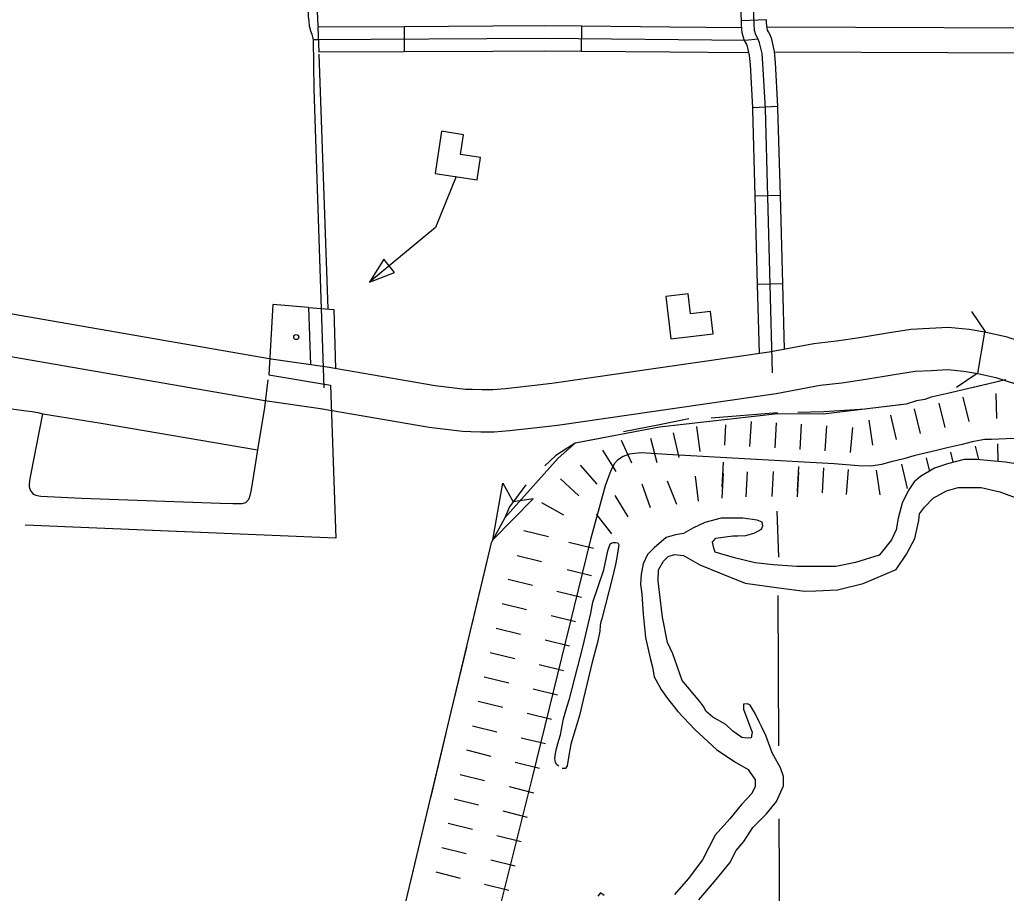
# Model space of a CAD drawing. Extents: x 1164457 to 1439835, y 1590918 to 1773502.
# Drawn here: x 1304504 to 1310389, y 1629674 to 1634886 of the extents above; entities that cross this region are included whole.
import ezdxf

# ---------------------------------------------------------------- set-up
doc = ezdxf.new("R2010")
doc.units = 0
for name, color, linetype in [('Level 10', 7, 'Continuous'), ('Level 15', 7, 'Continuous'), ('Level 29', 7, 'Continuous'), ('Level 32', 7, 'Continuous'), ('Level 33', 7, 'Continuous'), ('Level 34', 7, 'Continuous'), ('Level 35', 7, 'Continuous'), ('Level 37', 7, 'Continuous'), ('Level 43', 7, 'Continuous'), ('Level 45', 7, 'Continuous'), ('Level 46', 7, 'Continuous'), ('Level 5', 7, 'Continuous'), ('Level 58', 7, 'Continuous'), ('Level 6', 7, 'Continuous')]:
    doc.layers.add(name, color=color, linetype=linetype)

msp = doc.modelspace()

# ---------------------------------------------------------------- linework, layer by layer
at = {"layer": 'Level 10'}
for points in [[(1310219.5, 1632775.5), (1310261.6, 1633022), (1310167.4, 1633038.1), (1310042, 1633048.9), (1309931.3, 1633043.2), (1309820.4, 1633038.3), (1309680.9, 1633015.5), (1309512.8, 1632988.4), (1309376.5, 1632968), (1309242.2, 1632952.5), (1308975.2, 1632903.3), (1307679.2, 1632715.5), (1307558.9, 1632700.8), (1307401, 1632683.3), (1307325.5, 1632676.9), (1307260.1, 1632677.3), (1307202.5, 1632679.5), (1307162.6, 1632680.1), (1306982, 1632702.1), (1306337.2, 1632813), (1306004.7, 1632861.4), (1304458.2, 1633129.6)], [(1304416.4, 1632883.1), (1305965.3, 1632614.5), (1306298, 1632566), (1306945.7, 1632454.7), (1307145.6, 1632430.4), (1307195.8, 1632429.6), (1307254.5, 1632427.4), (1307335.3, 1632426.8), (1307425.3, 1632434.5), (1307587.9, 1632452.5), (1307712.3, 1632467.7), (1309015.8, 1632656.5), (1309279.3, 1632705.1), (1309409.3, 1632720.1), (1309551.3, 1632741.3), (1309721, 1632768.8), (1309846, 1632789.2), (1309943.3, 1632793.4), (1310037.7, 1632798.4), (1310135.4, 1632789.9), (1310219.5, 1632775.5)]]:
    msp.add_lwpolyline(points, dxfattribs=at)
at = {"layer": 'Level 15'}
for points in [[(1310795.6, 1632834.4), (1310746, 1632857), (1310645.2, 1632902.3), (1310530.1, 1632948.3), (1310394.6, 1632992.2), (1310261.6, 1633022)], [(1310219.5, 1632775.5), (1310327.6, 1632751.2), (1310445, 1632713.1), (1310547.5, 1632672.1), (1310642.9, 1632629.2), (1310692.1, 1632606.8)]]:
    msp.add_lwpolyline(points, dxfattribs=at)
at = {"layer": 'Level 29'}
for p, q in [((1310327.1, 1632656.5), (1310331.6, 1632506.5)), ((1309987.9, 1632598.9), (1310022.2, 1632452.9)), ((1309987.9, 1632598.9), (1310022.2, 1632452.9)), ((1310129.6, 1632633.3), (1310166.6, 1632487.9)), ((1309840.2, 1632563.9), (1309875.7, 1632418.1)), ((1308866.6, 1632489), (1308858.2, 1632339.2)), ((1309016.4, 1632480.6), (1309008, 1632330.9)), ((1309569.8, 1632496.1), (1309591.6, 1632347.7)), ((1309569.8, 1632496.1), (1309591.6, 1632347.7)), ((1309697.8, 1632526.8), (1309731.5, 1632380.6)), ((1308402, 1632421.3), (1308435.6, 1632275.1)), ((1308541.2, 1632458.4), (1308561.7, 1632309.8)), ((1308715.2, 1632469), (1308708.5, 1632347.6)), ((1309166.1, 1632472.3), (1309157.8, 1632322.5)), ((1309166.1, 1632472.3), (1309157.8, 1632322.5)), ((1309315.9, 1632463.9), (1309307.5, 1632314.2)), ((1309471.2, 1632452.9), (1309459, 1632303.4)), ((1308091.1, 1632378), (1308153.3, 1632241.6)), ((1308267.3, 1632390.1), (1308305.5, 1632245.1)), ((1307980.9, 1632317.5), (1308059.4, 1632189.7)), ((1310056.5, 1632306.8), (1310070.6, 1632246.8)), ((1310203.6, 1632342.6), (1310224.1, 1632262.2)), ((1310336, 1632356.6), (1310339.1, 1632250.6)), ((1308700.1, 1632246.2), (1308691.8, 1632096.5)), ((1309911.1, 1632272.4), (1309928.9, 1632199.5)), ((1307846.8, 1632227.4), (1307947, 1632115.7)), ((1308844.4, 1632188.9), (1308836.1, 1632039.1)), ((1308999.6, 1632191.4), (1308991.3, 1632041.6)), ((1309149.4, 1632221.2), (1309141.1, 1632071.4)), ((1309149.4, 1632188.5), (1309141.1, 1632038.7)), ((1309299.2, 1632212.8), (1309290.8, 1632063)), ((1309446.9, 1632202.3), (1309434.7, 1632052.8)), ((1309613.5, 1632199.3), (1309635.3, 1632050.9)), ((1309613.5, 1632199.3), (1309635.3, 1632050.9)), ((1309765.2, 1632234.4), (1309798.9, 1632088.3)), ((1307730.2, 1632146.3), (1307840.4, 1632044.6)), ((1308365.9, 1632134.8), (1308421.6, 1631995.6)), ((1308533.8, 1632162.5), (1308551.6, 1632013.6)), ((1308700.1, 1632180.9), (1308691.8, 1632031.1)), ((1308214.5, 1632117.5), (1308264.5, 1631976.1)), ((1308053.5, 1632047.2), (1308132, 1631919.4)), ((1307617.5, 1632005.4), (1307747.9, 1631931.3)), ((1307941.9, 1631936.2), (1308034.2, 1631817.9)), ((1307511.9, 1631838.3), (1307657.6, 1631802.7)), ((1307780.3, 1631768.3), (1307926, 1631732.7)), ((1307471.5, 1631690.1), (1307617.2, 1631654.6)), ((1307768.9, 1631606.5), (1307914.6, 1631570.9)), ((1307417.7, 1631548.1), (1307563.4, 1631512.5)), ((1307709.1, 1631476.9), (1307854.9, 1631441.3)), ((1307382.1, 1631402.3), (1307527.8, 1631366.8)), ((1307382.1, 1631402.3), (1307527.8, 1631366.8)), ((1307673.6, 1631331.2), (1307819.3, 1631295.6)), ((1307673.6, 1631331.2), (1307819.3, 1631295.6)), ((1307346.5, 1631256.6), (1307492.2, 1631221)), ((1307638, 1631185.5), (1307783.7, 1631149.9)), ((1307310.9, 1631110.9), (1307456.7, 1631075.3)), ((1307602.4, 1631039.7), (1307748.1, 1631004.1)), ((1307275.4, 1630965.2), (1307421.1, 1630929.6)), ((1307275.4, 1630965.2), (1307421.1, 1630929.6)), ((1307566.8, 1630894), (1307712.5, 1630858.4)), ((1307566.8, 1630894), (1307712.5, 1630858.4)), ((1307239.8, 1630819.5), (1307385.5, 1630783.9)), ((1307531.2, 1630748.3), (1307676.9, 1630712.7)), ((1307204.2, 1630673.8), (1307349.9, 1630638.2)), ((1307495.6, 1630602.6), (1307641.3, 1630567)), ((1307168.4, 1630529.4), (1307313.9, 1630493)), ((1307168.4, 1630529.4), (1307313.9, 1630493)), ((1307459.4, 1630456.6), (1307604.9, 1630420.2)), ((1307459.4, 1630456.6), (1307604.9, 1630420.2)), ((1307131.9, 1630383.9), (1307277.5, 1630347.5)), ((1307423, 1630311.1), (1307568.5, 1630274.6)), ((1307095.5, 1630238.4), (1307241, 1630202)), ((1307386.5, 1630165.6), (1307532.1, 1630129.1)), ((1307059.1, 1630092.9), (1307204.6, 1630056.5)), ((1307059.1, 1630092.9), (1307204.6, 1630056.5)), ((1307350.1, 1630020), (1307495.6, 1629983.6)), ((1307350.1, 1630020), (1307495.6, 1629983.6)), ((1307022.7, 1629947.4), (1307168.2, 1629911)), ((1307313.7, 1629874.5), (1307459.2, 1629838.1)), ((1306986.3, 1629801.9), (1307131.8, 1629765.4)), ((1307277.3, 1629729), (1307422.8, 1629692.6))]:
    msp.add_line(p, q, dxfattribs=at)
msp.add_lwpolyline([(1310954.3, 1632399.4), (1310387.9, 1632384.8), (1310301.6, 1632382.2), (1310262.3, 1632380.9), (1310228, 1632375.9), (1310185.8, 1632367), (1310126.6, 1632351.9), (1310037.3, 1632331), (1309972.9, 1632316.2), (1309878.9, 1632293.3), (1309837, 1632284.4), (1309778.9, 1632266.1), (1309703.4, 1632248.7), (1309645.5, 1632231.4), (1309583.4, 1632222.3), (1309508.6, 1632224.1), (1309362.3, 1632236), (1308363.4, 1632291.7), (1308213.7, 1632301), (1308173, 1632297.8), (1308141.3, 1632294.8), (1308103.7, 1632279.8), (1308070.9, 1632258.9), (1308052.9, 1632238), (1308031.1, 1632197.2), (1307996.1, 1632104.5), (1307908.5, 1631784), (1307563.7, 1630372.2), (1307293.1, 1629291.1)], dxfattribs=at)
at = {"layer": 'Level 32'}
for p, q in [((1308959.1, 1634885.7), (1308809.2, 1634879.9)), ((1309026.9, 1634367.3), (1308877.1, 1634359.3)), ((1309041.6, 1633837.5), (1308891.7, 1633833.4)), ((1309056, 1633309.7), (1308906.1, 1633305.6)), ((1306226.4, 1633169.7), (1306376.9, 1633157.6))]:
    msp.add_line(p, q, dxfattribs=at)
for points in [[(1308995.5, 1632779.9), (1308952.5, 1634354.1), (1308938, 1634624.8), (1308932.5, 1634685), (1308917.9, 1634747.2), (1308909.7, 1634769.1), (1308905.2, 1634777.4), (1308896, 1634794.7), (1308888.2, 1634821.2), (1308885, 1634860.4), (1308880.9, 1634967.3), (1308809.6, 1637374.8), (1308745.2, 1639481.4), (1308726.5, 1640012.8), (1308719.4, 1640253.9)], [(1308809.2, 1634879.9), (1308805.9, 1634964.8), (1308792.8, 1635408.3)], [(1308877.1, 1634359.3), (1308863.2, 1634619.4), (1308858.3, 1634673), (1308846, 1634725.3), (1308841.2, 1634738), (1308839.1, 1634741.9), (1308826.2, 1634766.2), (1308814.1, 1634807.4), (1308810.1, 1634856), (1308809.2, 1634879.9)], [(1309026.9, 1634367.3), (1309012.8, 1634630.2), (1309006.7, 1634697.1), (1308989.8, 1634769), (1308978.1, 1634800.2), (1308971.3, 1634812.8), (1308965.8, 1634823.2), (1308962.3, 1634834.9), (1308959.9, 1634864.9), (1308959.1, 1634885.7)], [(1309041.6, 1633837.5), (1309027.4, 1634357.2), (1309026.9, 1634367.3)], [(1308891.7, 1633833.4), (1308877.5, 1634351.1), (1308877.1, 1634359.3)], [(1308906.1, 1633305.6), (1308891.7, 1633833.4)], [(1309056, 1633309.7), (1309041.6, 1633837.5)], [(1308917.3, 1632894.9), (1308906.1, 1633305.6)], [(1309066.7, 1632920.1), (1309056, 1633309.7)], [(1306226.4, 1633169.7), (1306237.9, 1632827.4)], [(1306301.7, 1633163.7), (1306317.6, 1632689.5)], [(1306376.9, 1633157.6), (1306388.8, 1632804.1)]]:
    msp.add_lwpolyline(points, dxfattribs=at)
at = {"layer": 'Level 33'}
msp.add_lwpolyline([(1306285.9, 1634766.4), (1306254.6, 1634766.2)], dxfattribs=at)
at = {"layer": 'Level 34'}
for points in [[(1305484.1, 1635895.4), (1305577.6, 1635963.7), (1305612.9, 1635981.3), (1305638.8, 1635990.1), (1306148.5, 1635994.5), (1306163.9, 1635990.1), (1306178.2, 1635982.4), (1306187, 1635973.6), (1306195.8, 1635960.4), (1306199.1, 1635942.7), (1306201.3, 1635595.8), (1306209.6, 1635359.2), (1306222.8, 1634959.4), (1306225, 1634905.4), (1306228.3, 1634876.8), (1306231.6, 1634849.2), (1306238.2, 1634819.5), (1306245.9, 1634799.7), (1306254.6, 1634766.2), (1306257.7, 1634472.1), (1306301.7, 1633163.7)], [(1304437.3, 1633006.3), (1304402.2, 1632809.9), (1304371.7, 1632667.1), (1304369.5, 1632635.2), (1304371.7, 1632611.3), (1304378.2, 1632597.5), (1304387.9, 1632588.2), (1304396.6, 1632582.4), (1304417.1, 1632573.7), (1304434, 1632570.7), (1304468.1, 1632563.4), (1304544.2, 1632551.8), (1304578.2, 1632548.2), (1304613, 1632542.4), (1304641.3, 1632535.2), (1304990.2, 1632478.6), (1305922, 1632319.2)], [(1305985, 1632738), (1305963.3, 1632571.5), (1305922, 1632319.2), (1305892.9, 1632130.3), (1305882.5, 1632074.2), (1305873, 1632032.2), (1305864.4, 1632017), (1305851.3, 1632004.6), (1305828.8, 1631998.1), (1305814.4, 1631998.1), (1305776, 1631998.1), (1305701.3, 1631999.6), (1304873.1, 1632029.3), (1304629.5, 1632040.9), (1304618.1, 1632043.1), (1304602.1, 1632046.7), (1304589.1, 1632053.2), (1304580.4, 1632062.6), (1304568.8, 1632080), (1304563, 1632098.1), (1304563, 1632111.2), (1304564.5, 1632136.6), (1304572.4, 1632177.9), (1304641.3, 1632535.2)]]:
    msp.add_lwpolyline(points, dxfattribs=at)
at = {"layer": 'Level 35'}
for points in [[(1310445.4, 1632236.4), (1310384.4, 1632245.8), (1310295.3, 1632255.2), (1310213.1, 1632262.2), (1310138.1, 1632262.2), (1310039.5, 1632236.4), (1309962.1, 1632210.6), (1309877.6, 1632161.3), (1309840.1, 1632128.4), (1309804.9, 1632074.5), (1309767.4, 1632001.7), (1309743.9, 1631912.5), (1309732.2, 1631842.1), (1309704, 1631783.4), (1309643, 1631706), (1309631, 1631690.8), (1309490.3, 1631648.1)], [(1309382.1, 1631483.9), (1309535.9, 1631523.1), (1309733.4, 1631605.7), (1309794.1, 1631696.9), (1309843.4, 1631790.8), (1309866.9, 1631898.8), (1309871.6, 1631938.7), (1309902.1, 1631978.6), (1309953.7, 1632032.5), (1310033.5, 1632074.8), (1310101.5, 1632095.9), (1310171.9, 1632095.9), (1310239.9, 1632095.9), (1310350.2, 1632070.1), (1310465.2, 1632027.9)], [(1308757.2, 1631806.2), (1308787.7, 1631806.2), (1308834.7, 1631808.5), (1308888.6, 1631825), (1308928.5, 1631846.1), (1308937.9, 1631867.2), (1308933.2, 1631888.3), (1308902.7, 1631900.1), (1308818.2, 1631911.8), (1308764.3, 1631911.8), (1308689.2, 1631911.8), (1308590.7, 1631886), (1308520.3, 1631853.1), (1308464, 1631820.3), (1308417, 1631813.2), (1308360.7, 1631796.8), (1308288, 1631735.8), (1308248.1, 1631695.9), (1308222.3, 1631639.5), (1308210.6, 1631578.5), (1308208.2, 1631517.5), (1308215.3, 1631458.8), (1308222.3, 1631339.1), (1308236.4, 1631200.6), (1308264.5, 1631077.4), (1308278.4, 1631023.8)], [(1309490.3, 1631648.1), (1309373.4, 1631623.9), (1309147.9, 1631624.6), (1309139.7, 1631624.6), (1308999, 1631634), (1308892, 1631645.7), (1308767.6, 1631676.2), (1308652.7, 1631709.1), (1308645.4, 1631733.2), (1308637.3, 1631769.5), (1308657.5, 1631793.7), (1308757.2, 1631806.2)], [(1307923.7, 1631410.6), (1307989.4, 1631604.3), (1308013.4, 1631717.7), (1308019.7, 1631742.1), (1308028.5, 1631761.5), (1308044.7, 1631767.2), (1308051.6, 1631767.8), (1308061, 1631767.8), (1308072.9, 1631765.9), (1308078.5, 1631754), (1308065.4, 1631677.6), (1308057.2, 1631635.1), (1308037.8, 1631553.1), (1308020.3, 1631483.6), (1307976.6, 1631311.8)], [(1308400.8, 1631103.5), (1308368.6, 1631170.9), (1308338, 1631322.5), (1308326.3, 1631421.1), (1308312.2, 1631538.4), (1308314.6, 1631604.1), (1308345.1, 1631655.8), (1308373.2, 1631683.9), (1308410.8, 1631695.7), (1308464.7, 1631688.6), (1308560.9, 1631634.6), (1308678.2, 1631585.3), (1308830.7, 1631524.3), (1309032.5, 1631496.2), (1309185, 1631477.4), (1309252.8, 1631478.5), (1309382.1, 1631483.9)], [(1307720.4, 1630433.2), (1307707.9, 1630440.1), (1307700.6, 1630454), (1307695.4, 1630478.9), (1307699.4, 1630507.7), (1307707, 1630537.7), (1307720.7, 1630587.8), (1307730.7, 1630620.4), (1307742, 1630683), (1307748.7, 1630715.8), (1307767, 1630784.4), (1307783.3, 1630834.4), (1307863.5, 1631143.2), (1307911, 1631345.3), (1307923.7, 1631410.6)], [(1307976.6, 1631311.8), (1307969.8, 1631293.9), (1307967, 1631274.5), (1307965.4, 1631237.6), (1307950.1, 1631171.4), (1307918.8, 1631053.9), (1307865.3, 1630828.7), (1307844.2, 1630735.4), (1307791.1, 1630563.9), (1307777.3, 1630484.4), (1307769.2, 1630435.5), (1307759.2, 1630418.6), (1307739.8, 1630418.6)], [(1308554.5, 1629634.4), (1308648.3, 1629744.8), (1308739.8, 1629855.1), (1308777.4, 1629930.2), (1308824.3, 1629984.2), (1308878.3, 1630066.3), (1308958, 1630148.4), (1309019, 1630221.2), (1309061.3, 1630315.1), (1309061.3, 1630371.4), (1309042.5, 1630423.1), (1308993.2, 1630512), (1308955.7, 1630615.3), (1308929.9, 1630669.3), (1308915.8, 1630697.5), (1308892.3, 1630746.8), (1308861.8, 1630796), (1308845.4, 1630805.4), (1308822, 1630803.1), (1308822, 1630772.6), (1308847.8, 1630702.2), (1308873.6, 1630636.4), (1308866.5, 1630601.2), (1308845.4, 1630598.9), (1308812.6, 1630603.6), (1308758.6, 1630641.1), (1308716.4, 1630681), (1308639, 1630725.5), (1308596.7, 1630760.7), (1308585, 1630786.5), (1308561.5, 1630819.4), (1308455.9, 1630943.5), (1308400.8, 1631103.5)], [(1308278.4, 1631023.8), (1308289.1, 1630965.8), (1308331.4, 1630890.7), (1308361.9, 1630843.7), (1308429.9, 1630759.3), (1308533.2, 1630648.9), (1308659.8, 1630531.6), (1308770.1, 1630458.8), (1308849.9, 1630411.9), (1308892.1, 1630350.9), (1308892.1, 1630311), (1308871, 1630268.7), (1308810, 1630203.4), (1308739.6, 1630118.9), (1308652.8, 1630020.3), (1308577.7, 1629873.8), (1308490.9, 1629761.2), (1308411.1, 1629667.3)], [(1307991.2, 1629660.3), (1307967.7, 1629676.7), (1307953.6, 1629657.9)]]:
    msp.add_lwpolyline(points, dxfattribs=at)
at = {"layer": 'Level 37'}
for points in [[(1310181.3, 1633146), (1310264.8, 1633021.4)], [(1310216.3, 1632776.1), (1310091.7, 1632692.6)]]:
    msp.add_lwpolyline(points, dxfattribs=at)
at = {"layer": 'Level 43'}
for p, q in [((1307326.8, 1631782.7), (1307385.3, 1632120.9)), ((1307385.3, 1632120.9), (1307447.2, 1632008.8)), ((1307326.8, 1631782.7), (1307567.8, 1632027.1)), ((1307567.8, 1632027.1), (1307447.2, 1632008.8))]:
    msp.add_line(p, q, dxfattribs=at)
for points in [[(1310386.1, 1632737.5), (1310031.2, 1632653.6), (1309942.1, 1632634.5), (1309904, 1632620.5), (1309853.5, 1632612.7), (1309792.6, 1632592.6), (1309296.7, 1632532.2), (1309027.3, 1632534.2), (1308320.7, 1632455.5), (1307816.6, 1632358.7), (1307715.8, 1632269.9), (1307397.1, 1631914.9), (1307317, 1631764.1)], [(1310376.6, 1632735.3), (1310193.4, 1632691.9)], [(1310065, 1632661.5), (1310031.2, 1632653.6), (1309942.1, 1632634.5), (1309904, 1632620.5), (1309853.5, 1632612.7), (1309792.6, 1632592.6), (1309679.1, 1632578.8)], [(1309023.6, 1632540.7), (1308628.4, 1632508.8)], [(1309548, 1632562.8), (1309301.1, 1632546.2), (1309146, 1632543.5)], [(1308495.9, 1632505.4), (1308320.7, 1632469.1), (1308106.2, 1632427.9)], [(1307976.6, 1632389.4), (1307816.6, 1632358.7), (1307702.6, 1632285.1), (1307636.1, 1632224.6)], [(1307523.2, 1632111.7), (1307426.4, 1631980.5)], [(1307426.4, 1631980.5), (1307397.1, 1631914.9), (1307326.8, 1631782.7)], [(1307317, 1631764.1), (1306515.2, 1628406), (1306483.8, 1628291.8), (1306471.6, 1628246.4), (1306468.7, 1628237.9), (1306459.4, 1628221.5), (1306439.8, 1628182.6), (1304622.7, 1624474.5), (1304226.8, 1623677.4), (1303818.9, 1622842.8), (1303762.8, 1622735.4), (1303710.6, 1622627.4), (1303678.7, 1622571.7), (1303650, 1622504.6), (1303630.9, 1622495.3), (1303573.6, 1622469.2), (1303338, 1622335), (1302796.9, 1622025.2), (1301251.4, 1621155.9), (1298860.6, 1619828.9), (1298526, 1619647.2)], [(1307291.2, 1631656.2), (1307199.2, 1631271)], [(1307168.6, 1631142.6), (1307076.6, 1630757.4)], [(1307045.9, 1630629.1), (1306954, 1630243.9)], [(1306923.3, 1630115.5), (1306831.4, 1629730.3)]]:
    msp.add_lwpolyline(points, dxfattribs=at)
at = {"layer": 'Level 45'}
for p, q in [((1306797.6, 1634844.1), (1306798.4, 1634694.1)), ((1307854.7, 1634846.6), (1307853.3, 1634696.6))]:
    msp.add_line(p, q, dxfattribs=at)
for points in [[(1306797.6, 1634844.1), (1306283.2, 1634841.4), (1306288.5, 1634691.4)], [(1307325.6, 1634847), (1306797.6, 1634844.1)], [(1307854.7, 1634846.6), (1307637.5, 1634848.6), (1307325.6, 1634847)], [(1308382.7, 1634841.7), (1307854.7, 1634846.6)], [(1308811.6, 1634837.7), (1308382.7, 1634841.7)], [(1308909.7, 1634769.1), (1308830.8, 1634762.5), (1307637.3, 1634773.6), (1306254.6, 1634766.2)], [(1306798.4, 1634694.1), (1306288.5, 1634691.4)], [(1307326.4, 1634697), (1306798.4, 1634694.1)], [(1307853.3, 1634696.6), (1307637.2, 1634698.6), (1307326.4, 1634697)], [(1308381.3, 1634691.7), (1307853.3, 1634696.6)], [(1308854.5, 1634689.2), (1308833.5, 1634687.4), (1308381.3, 1634691.7)]]:
    msp.add_lwpolyline(points, dxfattribs=at)
at = {"layer": 'Level 46'}
for points in [[(1308960.7, 1634843.9), (1311074.3, 1634836.2), (1311073.8, 1634686.2)], [(1309007, 1634693.7), (1311073.8, 1634686.2)]]:
    msp.add_lwpolyline(points, dxfattribs=at)
at = {"layer": 'Level 5'}
for points in [[(1309021.3, 1631953.2), (1309030.8, 1631679.7)], [(1309026.2, 1631450.7), (1309030.8, 1630554.8)], [(1309033.1, 1630117.9), (1309038.6, 1629075.1)]]:
    msp.add_lwpolyline(points, dxfattribs=at)
at = {"layer": 'Level 58'}
for points in [[(1306981.8, 1633968.7), (1307233, 1633930.9), (1307252.9, 1634063.4), (1307134.1, 1634081.3), (1307151.9, 1634200), (1307019.6, 1634219.9)], [(1306740.6, 1633377.9), (1306675.5, 1633456.4), (1306590.3, 1633319.5)], [(1308388.1, 1632981.4), (1308640.3, 1633011.5), (1308624.5, 1633144.6), (1308505.1, 1633130.3), (1308490.9, 1633249.5), (1308358, 1633233.7)]]:
    msp.add_lwpolyline(points, close=True, dxfattribs=at)
msp.add_lwpolyline([(1307107.4, 1633949.8), (1306983.5, 1633645.5), (1306590.3, 1633319.5)], dxfattribs=at)
msp.add_circle((1306153.9, 1632992.4), 15, dxfattribs=at)
at = {"layer": 'Level 6'}
for points in [[(1306226.3, 1636102.9), (1306282.9, 1634848.1)], [(1306288.9, 1634680.9), (1306342.2, 1633160.4)], [(1306226.4, 1633169.7), (1306014.9, 1633186.7), (1305989.9, 1632767.2)], [(1305989.9, 1632767.2), (1306358.2, 1632704.9), (1306390.1, 1631793.3), (1304537.4, 1631869.8)]]:
    msp.add_lwpolyline(points, dxfattribs=at)

doc.saveas('drawing.dxf')
